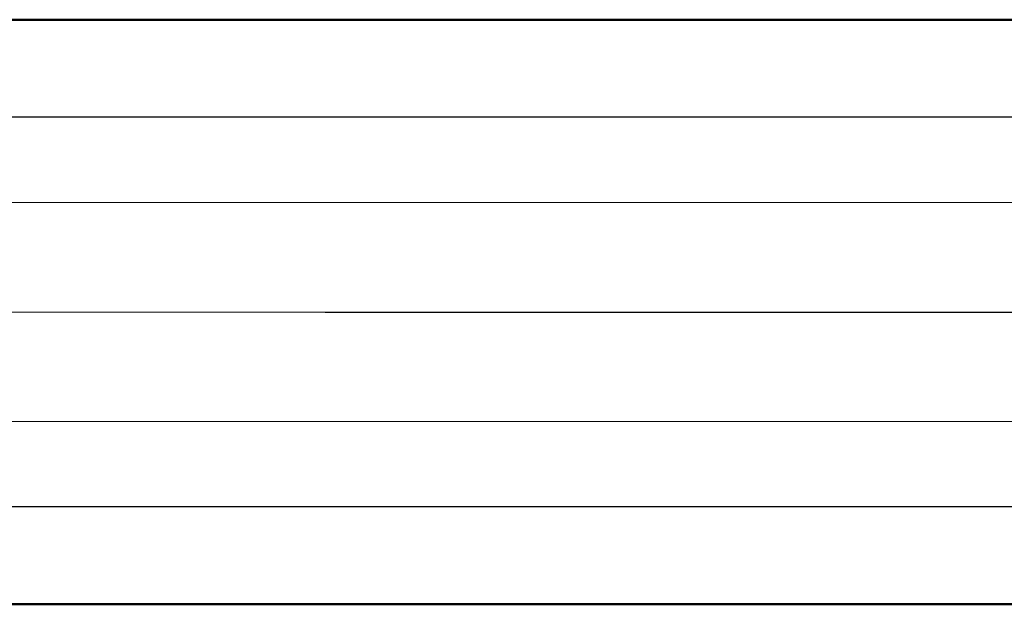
# Model space of a CAD drawing. Extents: x 1911006 to 2186114, y 709265 to 747216.
# Tile 624 of 656: x 1933614 to 1933634, y 737398 to 737410. Entities that reach past the tile are written whole.
import ezdxf

# ---------------------------------------------------------------- set-up
doc = ezdxf.new("R2010")
doc.units = 0
doc.header["$LTSCALE"] = 500
doc.header["$MEASUREMENT"] = 0
for name, pattern in [('AM_DIN_F_W050', [6.25, 4.75, -1.5]), ('AM_DIN_G_W050', [13.75, 9.75, -1.5, 1, -1.5]), ('gen7a', [6.875, 4.75, -0.875, 0.375, -0.875])]:
    doc.linetypes.add(name, pattern=pattern)
doc.layers.get('0').update_dxf_attribs({"linetype": 'CONTINUOUS'})
for name, color, linetype, lineweight in [('_MB_osie_0.05', 51, 'gen7a', 5), ('_MB_wkrety_0.05', 20, 'CONTINUOUS', 5), ('Bauseitig_AM_0', 9, 'CONTINUOUS', 50), ('Bauseitig_AM_3', 9, 'AM_DIN_F_W050', 25), ('Bauseitig_AM_7', 9, 'AM_DIN_G_W050', 25)]:
    doc.layers.add(name, color=color, linetype=linetype, lineweight=lineweight)

# ---------------------------------------------------------------- blocks, each defined once
blk = doc.blocks.new('-80371217')
at = {"layer": '_MB_osie_0.05', "ltscale": 0.5}
blk.add_line((0, -66.696), (0, 9.736), dxfattribs=at)
at = {"layer": '_MB_wkrety_0.05', "color": 0, "linetype": 'ByBlock'}
for p, q in [((-2.25, 0), (-2.25, -44.5)), ((2.25, 0), (2.25, -44.5))]:
    blk.add_line(p, q, dxfattribs=at)

msp = doc.modelspace()

# ---------------------------------------------------------------- linework, layer by layer
at = {"layer": 'Bauseitig_AM_0', "color": 7}
for p, q in [((1933657.614, 737410.387), (1933594.614, 737410.387)), ((1933594.614, 737398.387), (1933657.614, 737398.387))]:
    msp.add_line(p, q, dxfattribs=at)
at = {"layer": 'Bauseitig_AM_3', "color": 7}
for p, q in [((1933657.614, 737408.387), (1933594.614, 737408.387)), ((1933657.614, 737400.387), (1933594.614, 737400.387))]:
    msp.add_line(p, q, dxfattribs=at)
at = {"layer": 'Bauseitig_AM_7', "color": 7}
msp.add_line((1933620.114, 737404.387), (1933663.614, 737404.387), dxfattribs=at)

# ---------------------------------------------------------------- block references
at = {"color": 7, "xscale": -1, "rotation": 270}
msp.add_blockref('-80371217', (1933640.614, 737404.387), dxfattribs=at)

doc.saveas('drawing.dxf')
